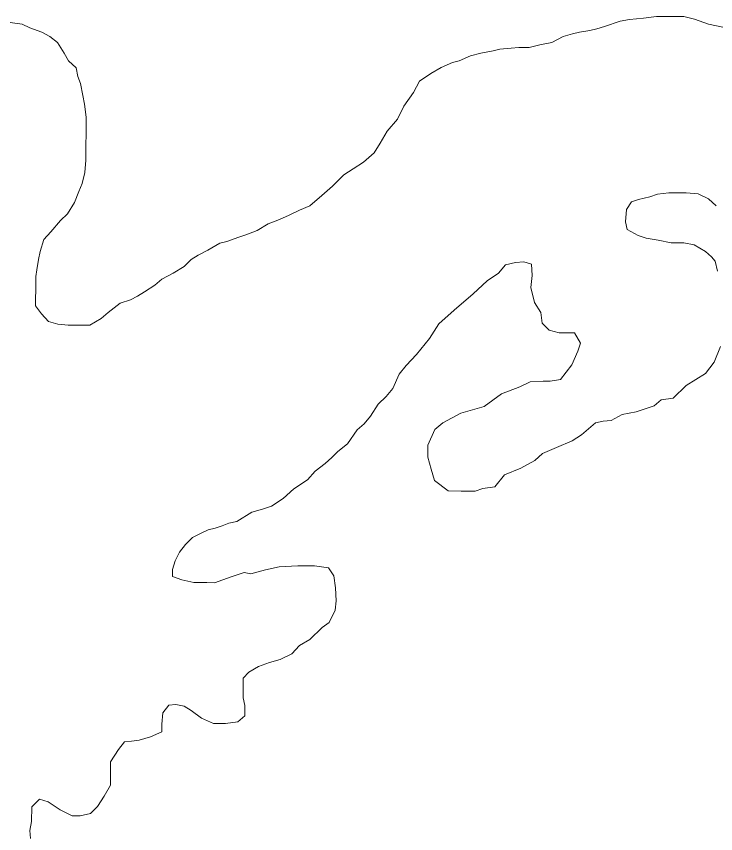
# Model space of a CAD drawing. Extents: x 553962 to 842807, y 8883888 to 9032388.
# Drawn here: x 621892 to 623920, y 8945324 to 8947693 of the extents above; entities that cross this region are included whole.
import ezdxf

# ---------------------------------------------------------------- set-up
doc = ezdxf.new("R2010")
doc.units = 0
doc.header["$LTSCALE"] = 200
doc.layers.add('25', color=7, linetype='Continuous', lineweight=13)
doc.layers.add('57', color=7, linetype='Continuous', lineweight=13)

msp = doc.modelspace()

# ---------------------------------------------------------------- linework, layer by layer
at = {"layer": '25'}
for points in [[(622590, 8947072.2), (622557.4, 8947059.8), (622537.3, 8947052.5), (622502.2, 8947040.2), (622482.2, 8947035.3), (622447, 8947015.5), (622419.4, 8947000.7), (622399.3, 8946988.3), (622379.1, 8946968.4), (622346.5, 8946948.6), (622313.8, 8946931.3), (622293.7, 8946913.9), (622263.5, 8946894.1), (622243.4, 8946881.7), (622223.3, 8946871.8), (622193.2, 8946862), (622158, 8946834.7), (622137.9, 8946817.3), (622105.2, 8946797.5), (622075.2, 8946797.7), (622042.7, 8946797.9), (622012.7, 8946800.6), (621985.2, 8946808.3), (621965.4, 8946830.9), (621948.1, 8946853.6), (621948.2, 8946876.1), (621948.4, 8946898.7), (621948.7, 8946938.7), (621951.4, 8946958.7), (621956.6, 8946988.7), (621961.8, 8947011.2), (621972, 8947046.2), (621992.2, 8947068.6), (622020, 8947101), (622040.1, 8947120.8), (622060.4, 8947153.3), (622073.2, 8947185.7), (622083.3, 8947208.2), (622091.1, 8947240.7), (622093.8, 8947275.7), (622094, 8947295.7), (622094.1, 8947315.8), (622094.5, 8947355.8), (622094.6, 8947378.4), (622094.8, 8947400.9), (622090.1, 8947438.5), (622085.3, 8947463.5), (622078, 8947498.6), (622070.7, 8947518.7), (622065.9, 8947543.8), (622043.5, 8947564), (622031.2, 8947586.6), (622011.4, 8947616.7), (621989, 8947634.4), (621966.6, 8947647.1), (621931.7, 8947659.8), (621909.3, 8947670), (621874.3, 8947675.2)], [(623945.8, 8947660.4), (623899.4, 8947670.7), (623858.1, 8947684.4), (623827.6, 8947692.3), (623802.8, 8947692.5), (623780.2, 8947692.7), (623747.7, 8947692.9), (623710.2, 8947688.1), (623670.1, 8947683.4), (623642.6, 8947678.6), (623597.5, 8947663.8), (623574.9, 8947656.5), (623554.8, 8947651.6), (623524.8, 8947646.8), (623504.8, 8947641.9), (623477.2, 8947634.6), (623444.5, 8947617.3), (623409.5, 8947610), (623379.4, 8947602.7), (623349.4, 8947602.9), (623326.8, 8947600.5), (623294.3, 8947598.2), (623274.3, 8947593.4), (623239.2, 8947586.1), (623209.1, 8947578.8), (623176.5, 8947564), (623156.5, 8947559.1), (623123.8, 8947544.3), (623093.7, 8947527), (623061, 8947504.7), (623043.2, 8947472.2), (623015.4, 8947432.3), (622997.6, 8947394.9), (622967.4, 8947360.1), (622947.1, 8947325.2), (622929.4, 8947297.7), (622899.2, 8947270.4), (622869, 8947250.6), (622841.3, 8947233.2), (622808.6, 8947200.9), (622778.4, 8947173.6), (622743.1, 8947143.7), (622713, 8947131.4), (622682.9, 8947116.6), (622655.3, 8947104.3), (622622.7, 8947092), (622590, 8947072.2)], [(623925.1, 8946954.2), (623918.5, 8946983.1), (623907.3, 8946996.4), (623890.1, 8947011), (623857.8, 8947031.2), (623827.8, 8947036.4), (623790.3, 8947036.7), (623752.8, 8947044.4), (623717.8, 8947049.7), (623695.4, 8947057.3), (623663, 8947075.1), (623658.2, 8947097.6), (623660.9, 8947132.7), (623676.1, 8947155.1), (623696.2, 8947162.5), (623728.8, 8947169.8), (623751.3, 8947177.1), (623783.9, 8947181.9), (623803.9, 8947181.8), (623833.9, 8947181.6), (623868.9, 8947178.8), (623898.8, 8947163.6), (623921.1, 8947143.5)], [(622691, 8945845.7), (622691, 8945845.7), (622713.4, 8945869.7), (622743.6, 8945887), (622778.8, 8945921.8), (622799, 8945936.7), (622816.7, 8945971.6), (622819.5, 8945999.1), (622817.2, 8946036.7), (622812.5, 8946071.8), (622797.7, 8946094.4), (622797.7, 8946094.4), (622756.2, 8946100.3), (622708, 8946100.3), (622654.2, 8946097.5), (622614.6, 8946089), (622572.1, 8946077.7), (622552.5, 8946081), (622514.8, 8946068.7), (622467.2, 8946051.5), (622444.7, 8946051.7), (622407.2, 8946051.9), (622372.2, 8946059.7), (622344.8, 8946069.9), (622344.9, 8946089.9), (622352.6, 8946114.9), (622365.3, 8946139.8), (622383, 8946162.2), (622403.2, 8946182.1), (622425.8, 8946194.5), (622448.3, 8946204.4), (622468.4, 8946209.2), (622488.5, 8946216.6), (622508.5, 8946224), (622531.1, 8946228.8), (622574.9, 8946256), (622574.9, 8946256), (622606.1, 8946264.5), (622631.6, 8946273), (622665.5, 8946295.6), (622696.7, 8946323.9), (622736.3, 8946349.4), (622759, 8946374.9), (622787.3, 8946397.5), (622807.1, 8946414.5), (622824.1, 8946431.5), (622852.4, 8946454.1), (622880.7, 8946494.4), (622900.9, 8946511.8), (622918.6, 8946534.2), (622941.3, 8946569.1), (622964, 8946591.5), (622984.2, 8946613.9), (623002, 8946656.3), (623022.2, 8946681.2), (623052.1, 8946712.6), (623090, 8946759.3), (623116.7, 8946801.6), (623161.1, 8946841.6), (623216.8, 8946888.3), (623256.8, 8946926.1), (623290.2, 8946948.3), (623310.2, 8946972.7), (623339.1, 8946979.4), (623363.6, 8946981.6), (623385.8, 8946975), (623388.1, 8946941.6), (623384.1, 8946906.7), (623394.7, 8946863.8), (623412.5, 8946834.9), (623417, 8946803.8), (623437, 8946783.8), (623465.6, 8946775.9), (623510.7, 8946775.7), (623527.9, 8946745.5), (623520.3, 8946723), (623502.5, 8946683.1), (623469.6, 8946640.7), (623439.6, 8946635.9), (623419.6, 8946636.1), (623382, 8946633.8), (623351.9, 8946619), (623299.2, 8946599.3), (623248.9, 8946562.1), (623181.2, 8946542.5), (623128.5, 8946515.3), (623105.8, 8946495.4), (623085.5, 8946450.5), (623085.2, 8946415.5), (623095, 8946380.3), (623104.7, 8946347.7), (623144.5, 8946317.4), (623182, 8946317.2), (623222, 8946316.9), (623244.6, 8946324.3), (623279.7, 8946329.1), (623307.4, 8946363.9), (623355.1, 8946383.6), (623395.3, 8946405.9), (623418, 8946425.8), (623458.1, 8946443)], [(623458.1, 8946443), (623503.3, 8946462.8), (623530.9, 8946480.1), (623571.2, 8946514.9), (623593.8, 8946519.7), (623616.3, 8946522.1), (623648.9, 8946539.4), (623689, 8946546.7), (623741.7, 8946563.8), (623761.8, 8946581.2), (623796.8, 8946586), (623834.6, 8946623.3), (623889.9, 8946658), (623915.2, 8946690.4), (623934, 8946736.3)], [(621933.7, 8945310), (621931.5, 8945333.8), (621935.8, 8945359.6), (621937, 8945401.6), (621959.7, 8945424), (621984.7, 8945416.3), (622019.5, 8945393.6), (622054.4, 8945375.8), (622076.9, 8945375.7), (622107, 8945383), (622127.1, 8945402.9), (622147.3, 8945432.8), (622165.1, 8945465.2), (622165.4, 8945502.8), (622165.6, 8945532.8), (622188.4, 8945567.7), (622206.1, 8945590.1), (622226.1, 8945592.5), (622248.6, 8945594.8), (622281.2, 8945604.6), (622313.8, 8945619.4), (622314, 8945642), (622316.8, 8945674.5), (622334.4, 8945696.9), (622354.7, 8945698.4), (622378.4, 8945694.1), (622399.3, 8945681.4), (622429.2, 8945658.7), (622464.1, 8945643.5), (622499.1, 8945643.2), (622534.2, 8945648), (622554.3, 8945665.4), (622554.5, 8945695.4), (622549.7, 8945718), (622549.4, 8945757.9), (622549.4, 8945774.9), (622549.4, 8945774.9), (622566.4, 8945791.9), (622594.7, 8945808.9), (622625.9, 8945820.2), (622657, 8945828.7), (622691, 8945845.7)]]:
    msp.add_lwpolyline(points, dxfattribs=at)
at = {"layer": '57'}
for points in [[(621874.3, 8947675.2), (621909.3, 8947670), (621931.7, 8947659.8), (621966.6, 8947647.1), (621989, 8947634.4), (622011.4, 8947616.7), (622031.2, 8947586.6), (622043.5, 8947564), (622065.9, 8947543.8), (622070.7, 8947518.7), (622078, 8947498.6), (622085.3, 8947463.5), (622090.1, 8947438.5), (622094.8, 8947400.9), (622094.6, 8947378.4), (622094.5, 8947355.8), (622094.1, 8947315.8), (622094, 8947295.7), (622093.8, 8947275.7), (622091.1, 8947240.7), (622083.3, 8947208.2), (622073.2, 8947185.7), (622060.4, 8947153.3), (622040.1, 8947120.8), (622020, 8947101), (621992.2, 8947068.6), (621972, 8947046.2), (621961.8, 8947011.2), (621956.6, 8946988.7), (621951.4, 8946958.7), (621948.7, 8946938.7), (621948.4, 8946898.7), (621948.2, 8946876.1), (621948.1, 8946853.6), (621965.4, 8946830.9), (621985.2, 8946808.3), (622012.7, 8946800.6), (622042.7, 8946797.9), (622075.2, 8946797.7), (622105.2, 8946797.5), (622137.9, 8946817.3), (622158, 8946834.7), (622193.2, 8946862), (622223.3, 8946871.8), (622243.4, 8946881.7), (622263.5, 8946894.1), (622293.7, 8946913.9), (622313.8, 8946931.3), (622346.5, 8946948.6), (622379.1, 8946968.4), (622399.3, 8946988.3), (622419.4, 8947000.7), (622447, 8947015.5), (622482.2, 8947035.3), (622502.2, 8947040.2), (622537.3, 8947052.5), (622557.4, 8947059.8), (622590, 8947072.2)], [(621874.3, 8947675.2), (621909.3, 8947670), (621931.7, 8947659.8), (621966.6, 8947647.1), (621989, 8947634.4), (622011.4, 8947616.7), (622031.2, 8947586.6), (622043.5, 8947564), (622065.9, 8947543.8), (622070.7, 8947518.7), (622078, 8947498.6), (622085.3, 8947463.5), (622090.1, 8947438.5), (622094.8, 8947400.9), (622094.6, 8947378.4), (622094.5, 8947355.8), (622094.1, 8947315.8), (622094, 8947295.7), (622093.8, 8947275.7), (622091.1, 8947240.7), (622083.3, 8947208.2), (622073.2, 8947185.7), (622060.4, 8947153.3), (622040.1, 8947120.8), (622020, 8947101), (621992.2, 8947068.6), (621972, 8947046.2), (621961.8, 8947011.2), (621956.6, 8946988.7), (621951.4, 8946958.7), (621948.7, 8946938.7), (621948.4, 8946898.7), (621948.2, 8946876.1), (621948.1, 8946853.6), (621965.4, 8946830.9), (621985.2, 8946808.3), (622012.7, 8946800.6), (622042.7, 8946797.9), (622075.2, 8946797.7), (622105.2, 8946797.5), (622137.9, 8946817.3), (622158, 8946834.7), (622193.2, 8946862), (622223.3, 8946871.8), (622243.4, 8946881.7), (622263.5, 8946894.1), (622293.7, 8946913.9), (622313.8, 8946931.3), (622346.5, 8946948.6), (622379.1, 8946968.4), (622399.3, 8946988.3), (622419.4, 8947000.7), (622447, 8947015.5), (622482.2, 8947035.3), (622502.2, 8947040.2), (622537.3, 8947052.5), (622557.4, 8947059.8), (622590, 8947072.2)], [(622590, 8947072.2), (622622.7, 8947092), (622655.3, 8947104.3), (622682.9, 8947116.6), (622713, 8947131.4), (622743.1, 8947143.7), (622778.4, 8947173.6), (622808.6, 8947200.9), (622841.3, 8947233.2), (622869, 8947250.6), (622899.2, 8947270.4), (622929.4, 8947297.7), (622947.1, 8947325.2), (622967.4, 8947360.1), (622997.6, 8947394.9), (623015.4, 8947432.3), (623043.2, 8947472.2), (623061, 8947504.7), (623093.7, 8947527), (623123.8, 8947544.3), (623156.5, 8947559.1), (623176.5, 8947564), (623209.1, 8947578.8), (623239.2, 8947586.1), (623274.3, 8947593.4), (623294.3, 8947598.2), (623326.8, 8947600.5), (623349.4, 8947602.9), (623379.4, 8947602.7), (623409.5, 8947610), (623444.5, 8947617.3), (623477.2, 8947634.6), (623504.8, 8947641.9), (623524.8, 8947646.8), (623554.8, 8947651.6), (623574.9, 8947656.5), (623597.5, 8947663.8), (623642.6, 8947678.6), (623670.1, 8947683.4), (623710.2, 8947688.1), (623747.7, 8947692.9), (623780.2, 8947692.7), (623802.8, 8947692.5), (623827.6, 8947692.3), (623858.1, 8947684.4), (623899.4, 8947670.7), (623945.8, 8947660.4)], [(622590, 8947072.2), (622622.7, 8947092), (622655.3, 8947104.3), (622682.9, 8947116.6), (622713, 8947131.4), (622743.1, 8947143.7), (622778.4, 8947173.6), (622808.6, 8947200.9), (622841.3, 8947233.2), (622869, 8947250.6), (622899.2, 8947270.4), (622929.4, 8947297.7), (622947.1, 8947325.2), (622967.4, 8947360.1), (622997.6, 8947394.9), (623015.4, 8947432.3), (623043.2, 8947472.2), (623061, 8947504.7), (623093.7, 8947527), (623123.8, 8947544.3), (623156.5, 8947559.1), (623176.5, 8947564), (623209.1, 8947578.8), (623239.2, 8947586.1), (623274.3, 8947593.4), (623294.3, 8947598.2), (623326.8, 8947600.5), (623349.4, 8947602.9), (623379.4, 8947602.7), (623409.5, 8947610), (623444.5, 8947617.3), (623477.2, 8947634.6), (623504.8, 8947641.9), (623524.8, 8947646.8), (623554.8, 8947651.6), (623574.9, 8947656.5), (623597.5, 8947663.8), (623642.6, 8947678.6), (623670.1, 8947683.4), (623710.2, 8947688.1), (623747.7, 8947692.9), (623780.2, 8947692.7), (623802.8, 8947692.5), (623827.6, 8947692.3), (623858.1, 8947684.4), (623899.4, 8947670.7), (623945.8, 8947660.4)], [(623921.1, 8947143.5), (623898.8, 8947163.6), (623868.9, 8947178.8), (623833.9, 8947181.6), (623803.9, 8947181.8), (623783.9, 8947181.9), (623751.3, 8947177.1), (623728.8, 8947169.8), (623696.2, 8947162.5), (623676.1, 8947155.1), (623660.9, 8947132.7), (623658.2, 8947097.6), (623663, 8947075.1), (623695.4, 8947057.3), (623717.8, 8947049.7), (623752.8, 8947044.4), (623790.3, 8947036.7), (623827.8, 8947036.4), (623857.8, 8947031.2), (623890.1, 8947011), (623907.3, 8946996.4), (623918.5, 8946983.1), (623925.1, 8946954.2)], [(623921.1, 8947143.5), (623898.8, 8947163.6), (623868.9, 8947178.8), (623833.9, 8947181.6), (623803.9, 8947181.8), (623783.9, 8947181.9), (623751.3, 8947177.1), (623728.8, 8947169.8), (623696.2, 8947162.5), (623676.1, 8947155.1), (623660.9, 8947132.7), (623658.2, 8947097.6), (623663, 8947075.1), (623695.4, 8947057.3), (623717.8, 8947049.7), (623752.8, 8947044.4), (623790.3, 8947036.7), (623827.8, 8947036.4), (623857.8, 8947031.2), (623890.1, 8947011), (623907.3, 8946996.4), (623918.5, 8946983.1), (623925.1, 8946954.2)], [(623458.1, 8946443), (623418, 8946425.8), (623395.3, 8946405.9), (623355.1, 8946383.6), (623307.4, 8946363.9), (623279.7, 8946329.1), (623244.6, 8946324.3), (623222, 8946316.9), (623182, 8946317.2), (623144.5, 8946317.4), (623104.7, 8946347.7), (623095, 8946380.3), (623085.2, 8946415.5), (623085.5, 8946450.5), (623105.8, 8946495.4), (623128.5, 8946515.3), (623181.2, 8946542.5), (623248.9, 8946562.1), (623299.2, 8946599.3), (623351.9, 8946619), (623382, 8946633.8), (623419.6, 8946636.1), (623439.6, 8946635.9), (623469.6, 8946640.7), (623502.5, 8946683.1), (623520.3, 8946723), (623527.9, 8946745.5), (623510.7, 8946775.7), (623465.6, 8946775.9), (623437, 8946783.8), (623417, 8946803.8), (623412.5, 8946834.9), (623394.7, 8946863.8), (623384.1, 8946906.7), (623388.1, 8946941.6), (623385.8, 8946975), (623363.6, 8946981.6), (623339.1, 8946979.4), (623310.2, 8946972.7), (623290.2, 8946948.3), (623256.8, 8946926.1), (623216.8, 8946888.3), (623161.1, 8946841.6), (623116.7, 8946801.6), (623090, 8946759.3), (623052.1, 8946712.6), (623022.2, 8946681.2), (623002, 8946656.3), (622984.2, 8946613.9), (622964, 8946591.5), (622941.3, 8946569.1), (622918.6, 8946534.2), (622900.9, 8946511.8), (622880.7, 8946494.4), (622852.4, 8946454.1), (622824.1, 8946431.5), (622807.1, 8946414.5), (622787.3, 8946397.5), (622759, 8946374.9), (622736.3, 8946349.4), (622696.7, 8946323.9), (622665.5, 8946295.6), (622631.6, 8946273), (622606.1, 8946264.5), (622574.9, 8946256), (622574.9, 8946256), (622531.1, 8946228.8), (622508.5, 8946224), (622488.5, 8946216.6), (622468.4, 8946209.2), (622448.3, 8946204.4), (622425.8, 8946194.5), (622403.2, 8946182.1), (622383, 8946162.2), (622365.3, 8946139.8), (622352.6, 8946114.9), (622344.9, 8946089.9), (622344.8, 8946069.9), (622372.2, 8946059.7), (622407.2, 8946051.9), (622444.7, 8946051.7), (622467.2, 8946051.5), (622514.8, 8946068.7), (622552.5, 8946081), (622572.1, 8946077.7), (622614.6, 8946089), (622654.2, 8946097.5), (622708, 8946100.3), (622756.2, 8946100.3), (622797.7, 8946094.4), (622797.7, 8946094.4), (622812.5, 8946071.8), (622817.2, 8946036.7), (622819.5, 8945999.1), (622816.7, 8945971.6), (622799, 8945936.7), (622778.8, 8945921.8), (622743.6, 8945887), (622713.4, 8945869.7), (622691, 8945845.7), (622691, 8945845.7)], [(623458.1, 8946443), (623418, 8946425.8), (623395.3, 8946405.9), (623355.1, 8946383.6), (623307.4, 8946363.9), (623279.7, 8946329.1), (623244.6, 8946324.3), (623222, 8946316.9), (623182, 8946317.2), (623144.5, 8946317.4), (623104.7, 8946347.7), (623095, 8946380.3), (623085.2, 8946415.5), (623085.5, 8946450.5), (623105.8, 8946495.4), (623128.5, 8946515.3), (623181.2, 8946542.5), (623248.9, 8946562.1), (623299.2, 8946599.3), (623351.9, 8946619), (623382, 8946633.8), (623419.6, 8946636.1), (623439.6, 8946635.9), (623469.6, 8946640.7), (623502.5, 8946683.1), (623520.3, 8946723), (623527.9, 8946745.5), (623510.7, 8946775.7), (623465.6, 8946775.9), (623437, 8946783.8), (623417, 8946803.8), (623412.5, 8946834.9), (623394.7, 8946863.8), (623384.1, 8946906.7), (623388.1, 8946941.6), (623385.8, 8946975), (623363.6, 8946981.6), (623339.1, 8946979.4), (623310.2, 8946972.7), (623290.2, 8946948.3), (623256.8, 8946926.1), (623216.8, 8946888.3), (623161.1, 8946841.6), (623116.7, 8946801.6), (623090, 8946759.3), (623052.1, 8946712.6), (623022.2, 8946681.2), (623002, 8946656.3), (622984.2, 8946613.9), (622964, 8946591.5), (622941.3, 8946569.1), (622918.6, 8946534.2), (622900.9, 8946511.8), (622880.7, 8946494.4), (622852.4, 8946454.1), (622824.1, 8946431.5), (622807.1, 8946414.5), (622787.3, 8946397.5), (622759, 8946374.9), (622736.3, 8946349.4), (622696.7, 8946323.9), (622665.5, 8946295.6), (622631.6, 8946273), (622606.1, 8946264.5), (622574.9, 8946256), (622574.9, 8946256), (622531.1, 8946228.8), (622508.5, 8946224), (622488.5, 8946216.6), (622468.4, 8946209.2), (622448.3, 8946204.4), (622425.8, 8946194.5), (622403.2, 8946182.1), (622383, 8946162.2), (622365.3, 8946139.8), (622352.6, 8946114.9), (622344.9, 8946089.9), (622344.8, 8946069.9), (622372.2, 8946059.7), (622407.2, 8946051.9), (622444.7, 8946051.7), (622467.2, 8946051.5), (622514.8, 8946068.7), (622552.5, 8946081), (622572.1, 8946077.7), (622614.6, 8946089), (622654.2, 8946097.5), (622708, 8946100.3), (622756.2, 8946100.3), (622797.7, 8946094.4), (622797.7, 8946094.4), (622812.5, 8946071.8), (622817.2, 8946036.7), (622819.5, 8945999.1), (622816.7, 8945971.6), (622799, 8945936.7), (622778.8, 8945921.8), (622743.6, 8945887), (622713.4, 8945869.7), (622691, 8945845.7), (622691, 8945845.7)], [(623934, 8946736.3), (623915.2, 8946690.4), (623889.9, 8946658), (623834.6, 8946623.3), (623796.8, 8946586), (623761.8, 8946581.2), (623741.7, 8946563.8), (623689, 8946546.7), (623648.9, 8946539.4), (623616.3, 8946522.1), (623593.8, 8946519.7), (623571.2, 8946514.9), (623530.9, 8946480.1), (623503.3, 8946462.8), (623458.1, 8946443)], [(623934, 8946736.3), (623915.2, 8946690.4), (623889.9, 8946658), (623834.6, 8946623.3), (623796.8, 8946586), (623761.8, 8946581.2), (623741.7, 8946563.8), (623689, 8946546.7), (623648.9, 8946539.4), (623616.3, 8946522.1), (623593.8, 8946519.7), (623571.2, 8946514.9), (623530.9, 8946480.1), (623503.3, 8946462.8), (623458.1, 8946443)], [(622691, 8945845.7), (622657, 8945828.7), (622625.9, 8945820.2), (622594.7, 8945808.9), (622566.4, 8945791.9), (622549.4, 8945774.9), (622549.4, 8945774.9), (622549.4, 8945757.9), (622549.7, 8945718), (622554.5, 8945695.4), (622554.3, 8945665.4), (622534.2, 8945648), (622499.1, 8945643.2), (622464.1, 8945643.5), (622429.2, 8945658.7), (622399.3, 8945681.4), (622378.4, 8945694.1), (622354.7, 8945698.4), (622334.4, 8945696.9), (622316.8, 8945674.5), (622314, 8945642), (622313.8, 8945619.4), (622281.2, 8945604.6), (622248.6, 8945594.8), (622226.1, 8945592.5), (622206.1, 8945590.1), (622188.4, 8945567.7), (622165.6, 8945532.8), (622165.4, 8945502.8), (622165.1, 8945465.2), (622147.3, 8945432.8), (622127.1, 8945402.9), (622107, 8945383), (622076.9, 8945375.7), (622054.4, 8945375.8), (622019.5, 8945393.6), (621984.7, 8945416.3), (621959.7, 8945424), (621937, 8945401.6), (621935.8, 8945359.6), (621931.5, 8945333.8), (621933.7, 8945310)], [(622691, 8945845.7), (622657, 8945828.7), (622625.9, 8945820.2), (622594.7, 8945808.9), (622566.4, 8945791.9), (622549.4, 8945774.9), (622549.4, 8945774.9), (622549.4, 8945757.9), (622549.7, 8945718), (622554.5, 8945695.4), (622554.3, 8945665.4), (622534.2, 8945648), (622499.1, 8945643.2), (622464.1, 8945643.5), (622429.2, 8945658.7), (622399.3, 8945681.4), (622378.4, 8945694.1), (622354.7, 8945698.4), (622334.4, 8945696.9), (622316.8, 8945674.5), (622314, 8945642), (622313.8, 8945619.4), (622281.2, 8945604.6), (622248.6, 8945594.8), (622226.1, 8945592.5), (622206.1, 8945590.1), (622188.4, 8945567.7), (622165.6, 8945532.8), (622165.4, 8945502.8), (622165.1, 8945465.2), (622147.3, 8945432.8), (622127.1, 8945402.9), (622107, 8945383), (622076.9, 8945375.7), (622054.4, 8945375.8), (622019.5, 8945393.6), (621984.7, 8945416.3), (621959.7, 8945424), (621937, 8945401.6), (621935.8, 8945359.6), (621931.5, 8945333.8), (621933.7, 8945310)]]:
    msp.add_lwpolyline(points, dxfattribs=at)

doc.saveas('drawing.dxf')
